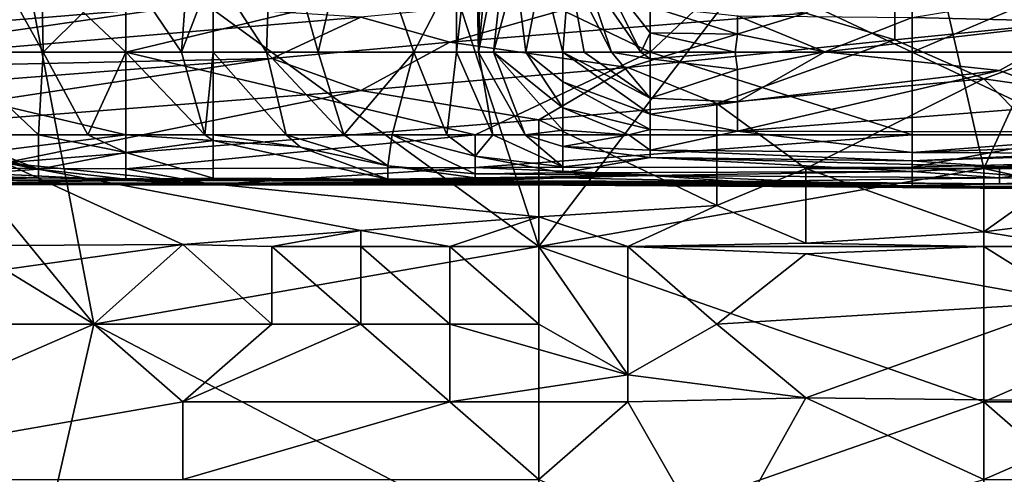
# Model space of a CAD drawing. Extents: x -161 to 11, y -10 to 160.
# Tile 423 of 499: x 0.8732 to 0.9226, y 0.1493 to 0.1721. Entities that reach past the tile are written whole.
import ezdxf

# ---------------------------------------------------------------- set-up
doc = ezdxf.new("R2010")
doc.units = 0
doc.header["$MEASUREMENT"] = 0
doc.layers.get('0').update_dxf_attribs({"linetype": 'CONTINUOUS'})

msp = doc.modelspace()

# ---------------------------------------------------------------- linework, layer by layer
for points in [[(0.896774, 0.195409, 0.176721), (0.896217, 0.170509, 0.184235), (0.896048, 0.178809, 0.184235)], [(0.896774, 0.195409, 0.176721), (0.89819, 0.191259, 0.169206), (0.896217, 0.170509, 0.184235)], [(0.897897, 0.178809, 0.172963), (0.896217, 0.170509, 0.184235), (0.89819, 0.191259, 0.169206)], [(0.890302, 0.188099, 0.267027), (0.899244, 0.160755, 0.266152), (0.872418, 0.180287, 0.267014)], [(0.917128, 0.184193, 0.266664), (0.899244, 0.160755, 0.266152), (0.890302, 0.188099, 0.267027)], [(0.872418, 0.180287, 0.267014), (0.876889, 0.156849, 0.2663), (0.854534, 0.184193, 0.267246)], [(0.876889, 0.156849, 0.2663), (0.863476, 0.156849, 0.266454), (0.854534, 0.184193, 0.267246)], [(0.921599, 0.164662, 0.265977), (0.899244, 0.160755, 0.266152), (0.917128, 0.184193, 0.266664)], [(0.930542, 0.184193, 0.266478), (0.921599, 0.164662, 0.265977), (0.917128, 0.184193, 0.266664)], [(0.939484, 0.160755, 0.265556), (0.921599, 0.164662, 0.265977), (0.930542, 0.184193, 0.266478)], [(0.869719, 0.178809, 0.21214), (0.874109, 0.182959, 0.210373), (0.874344, 0.170509, 0.210535)], [(0.878498, 0.174659, 0.208527), (0.874344, 0.170509, 0.210535), (0.874109, 0.182959, 0.210373)], [(0.899244, 0.160755, 0.266152), (0.876889, 0.156849, 0.2663), (0.872418, 0.180287, 0.267014)], [(0.874344, 0.170509, 0.210535), (0.869719, 0.170509, 0.212507), (0.869719, 0.178809, 0.21214)], [(0.885576, 0.170509, 0.20302), (0.882888, 0.174659, 0.205895), (0.885852, 0.178809, 0.20302)], [(0.885852, 0.178809, 0.20302), (0.888161, 0.170509, 0.199263), (0.885576, 0.170509, 0.20302)], [(0.888161, 0.170509, 0.199263), (0.885852, 0.178809, 0.20302), (0.890121, 0.178809, 0.195506)], [(0.890121, 0.178809, 0.195506), (0.892976, 0.170509, 0.191749), (0.888161, 0.170509, 0.199263)], [(0.890121, 0.178809, 0.195506), (0.895105, 0.174659, 0.187992), (0.892976, 0.170509, 0.191749)], [(0.895105, 0.174659, 0.187992), (0.896048, 0.178809, 0.184235), (0.89512, 0.170509, 0.187992)], [(0.896217, 0.170509, 0.184235), (0.89512, 0.170509, 0.187992), (0.896048, 0.178809, 0.184235)], [(0.897897, 0.178809, 0.172963), (0.896968, 0.170509, 0.180478), (0.896217, 0.170509, 0.184235)], [(0.898095, 0.174659, 0.172963), (0.896968, 0.170509, 0.180478), (0.897897, 0.178809, 0.172963)], [(0.912657, 0.172474, 0.392864), (0.917128, 0.171139, 0.389456), (0.917128, 0.175174, 0.397269)], [(0.917128, 0.175174, 0.397269), (0.917128, 0.171139, 0.389456), (0.930542, 0.172474, 0.38881)], [(0.860939, 0.170509, 0.268835), (0.878498, 0.170509, 0.268864), (0.874109, 0.174659, 0.26704)], [(0.865329, 0.174659, 0.267108), (0.860939, 0.170509, 0.268835), (0.874109, 0.174659, 0.26704)], [(0.874109, 0.174659, 0.26704), (0.878498, 0.170509, 0.268864), (0.878498, 0.17478, 0.266891)], [(0.878498, 0.170509, 0.208493), (0.874344, 0.170509, 0.210535), (0.878498, 0.174659, 0.208527)], [(0.878498, 0.17478, 0.266891), (0.878498, 0.170509, 0.268864), (0.896057, 0.17473, 0.266891)], [(0.904836, 0.170509, 0.268867), (0.896057, 0.17473, 0.266891), (0.878498, 0.170509, 0.268864)], [(0.881295, 0.170509, 0.206778), (0.878498, 0.170509, 0.208493), (0.878498, 0.174659, 0.208527)], [(0.881295, 0.170509, 0.206778), (0.878498, 0.174659, 0.208527), (0.881595, 0.174659, 0.206778)], [(0.881295, 0.170509, 0.206778), (0.881595, 0.174659, 0.206778), (0.882888, 0.174659, 0.205895)], [(0.882888, 0.174659, 0.205895), (0.882888, 0.170509, 0.205591), (0.881295, 0.170509, 0.206778)], [(0.885576, 0.170509, 0.20302), (0.882888, 0.170509, 0.205591), (0.882888, 0.174659, 0.205895)], [(0.89512, 0.170509, 0.187992), (0.892976, 0.170509, 0.191749), (0.895105, 0.174659, 0.187992)], [(0.896057, 0.17473, 0.266891), (0.904836, 0.170509, 0.268867), (0.904836, 0.174699, 0.266891)], [(0.898095, 0.174659, 0.172963), (0.898589, 0.170509, 0.172963), (0.896968, 0.170509, 0.180478)], [(0.898095, 0.174659, 0.172963), (0.899391, 0.174659, 0.165449), (0.898589, 0.170509, 0.172963)], [(0.899391, 0.174659, 0.165449), (0.900446, 0.170509, 0.164957), (0.898589, 0.170509, 0.172963)], [(0.900446, 0.170509, 0.164957), (0.899391, 0.174659, 0.165449), (0.900772, 0.174659, 0.157935)], [(0.900772, 0.174659, 0.157935), (0.901519, 0.170509, 0.161692), (0.900446, 0.170509, 0.164957)], [(0.901507, 0.174659, 0.154178), (0.902901, 0.170509, 0.157935), (0.900772, 0.174659, 0.157935)], [(0.902901, 0.170509, 0.157935), (0.901519, 0.170509, 0.161692), (0.900772, 0.174659, 0.157935)], [(0.902901, 0.170509, 0.157935), (0.901507, 0.174659, 0.154178), (0.904367, 0.170509, 0.154178)], [(0.902342, 0.174659, 0.150421), (0.904367, 0.170509, 0.154178), (0.901507, 0.174659, 0.154178)], [(0.904367, 0.170509, 0.154178), (0.902342, 0.174659, 0.150421), (0.904836, 0.171485, 0.150421)], [(0.904836, 0.172811, 0.146664), (0.904836, 0.171485, 0.150421), (0.902342, 0.174659, 0.150421)], [(0.909226, 0.174659, 0.266825), (0.904836, 0.174699, 0.266891), (0.904836, 0.170509, 0.268867)], [(0.918005, 0.170509, 0.268819), (0.909226, 0.174659, 0.266825), (0.904836, 0.170509, 0.268867)], [(0.918005, 0.170509, 0.268819), (0.918005, 0.17451, 0.266891), (0.909226, 0.174659, 0.266825)], [(0.926784, 0.174285, 0.266891), (0.918005, 0.17451, 0.266891), (0.918005, 0.170509, 0.268819)], [(0.918005, 0.172258, 0.142906), (0.931174, 0.174441, 0.131635), (0.926784, 0.172039, 0.142906)], [(0.935564, 0.170509, 0.26856), (0.926784, 0.174285, 0.266891), (0.918005, 0.170509, 0.268819)], [(0.872418, 0.17314, 0.405081), (0.850063, 0.170258, 0.401175), (0.88136, 0.172826, 0.401175)], [(0.903715, 0.173581, 0.397269), (0.890302, 0.172277, 0.397269), (0.894773, 0.171012, 0.393362)], [(0.903715, 0.173581, 0.397269), (0.894773, 0.171012, 0.393362), (0.912657, 0.172474, 0.392864)], [(0.859005, 0.169617, 0.397269), (0.88136, 0.172826, 0.401175), (0.850063, 0.170258, 0.401175)], [(0.88136, 0.172826, 0.401175), (0.859005, 0.169617, 0.397269), (0.890302, 0.172277, 0.397269)], [(0.909226, 0.171427, 0.146664), (0.904836, 0.171485, 0.150421), (0.904836, 0.172811, 0.146664)], [(0.904836, 0.172811, 0.146664), (0.909226, 0.172335, 0.142906), (0.909226, 0.171427, 0.146664)], [(0.859005, 0.169617, 0.397269), (0.885831, 0.170195, 0.393362), (0.890302, 0.172277, 0.397269)], [(0.890302, 0.172277, 0.397269), (0.885831, 0.170195, 0.393362), (0.894773, 0.171012, 0.393362)], [(0.894773, 0.171012, 0.393362), (0.903715, 0.169741, 0.389456), (0.912657, 0.172474, 0.392864)], [(0.917128, 0.171139, 0.389456), (0.912657, 0.172474, 0.392864), (0.903715, 0.169741, 0.389456)], [(0.918005, 0.172258, 0.142906), (0.913615, 0.170534, 0.150421), (0.909226, 0.172335, 0.142906)], [(0.909226, 0.171427, 0.146664), (0.909226, 0.172335, 0.142906), (0.913615, 0.170534, 0.150421)], [(0.926784, 0.172039, 0.142906), (0.913615, 0.170534, 0.150421), (0.918005, 0.172258, 0.142906)], [(0.930542, 0.172474, 0.38881), (0.917128, 0.171139, 0.389456), (0.921599, 0.169179, 0.38555)], [(0.921599, 0.169179, 0.38555), (0.930542, 0.167898, 0.381644), (0.930542, 0.172474, 0.38881)], [(0.913615, 0.170534, 0.150421), (0.926784, 0.172039, 0.142906), (0.922395, 0.169594, 0.154178)], [(0.922395, 0.169594, 0.154178), (0.926784, 0.172039, 0.142906), (0.926784, 0.167914, 0.161692)], [(0.903715, 0.169741, 0.389456), (0.908186, 0.167937, 0.38555), (0.917128, 0.171139, 0.389456)], [(0.904836, 0.171485, 0.150421), (0.904836, 0.170182, 0.154178), (0.904367, 0.170509, 0.154178)], [(0.904836, 0.171485, 0.150421), (0.909226, 0.171427, 0.146664), (0.909102, 0.170509, 0.150421)], [(0.909102, 0.170509, 0.150421), (0.904836, 0.170182, 0.154178), (0.904836, 0.171485, 0.150421)], [(0.921599, 0.169179, 0.38555), (0.917128, 0.171139, 0.389456), (0.908186, 0.167937, 0.38555)], [(0.909102, 0.170509, 0.150421), (0.909226, 0.171427, 0.146664), (0.913615, 0.170534, 0.150421)], [(0.885831, 0.170195, 0.393362), (0.890302, 0.168592, 0.389456), (0.894773, 0.171012, 0.393362)], [(0.903715, 0.169741, 0.389456), (0.894773, 0.171012, 0.393362), (0.890302, 0.168592, 0.389456)], [(0.859005, 0.169617, 0.397269), (0.854534, 0.167764, 0.393362), (0.885831, 0.170195, 0.393362)], [(0.854534, 0.167764, 0.393362), (0.859005, 0.166167, 0.389456), (0.885831, 0.170195, 0.393362)], [(0.885831, 0.170195, 0.393362), (0.859005, 0.166167, 0.389456), (0.890302, 0.168592, 0.389456)], [(0.878498, 0.166359, 0.268357), (0.860939, 0.170509, 0.268835), (0.860939, 0.166359, 0.268282)], [(0.878498, 0.166359, 0.268357), (0.878498, 0.170509, 0.268864), (0.860939, 0.170509, 0.268835)], [(0.869719, 0.170509, 0.212507), (0.874344, 0.170509, 0.210535), (0.874109, 0.166359, 0.211919)], [(0.874109, 0.166359, 0.211919), (0.869719, 0.166359, 0.213797), (0.869719, 0.170509, 0.212507)], [(0.876594, 0.166359, 0.210535), (0.874109, 0.166359, 0.211919), (0.874344, 0.170509, 0.210535)], [(0.874344, 0.170509, 0.210535), (0.878498, 0.170509, 0.208493), (0.876594, 0.166359, 0.210535)], [(0.878498, 0.170509, 0.208493), (0.878498, 0.166359, 0.209544), (0.876594, 0.166359, 0.210535)], [(0.896057, 0.166359, 0.268291), (0.878498, 0.170509, 0.268864), (0.878498, 0.166359, 0.268357)], [(0.878498, 0.166359, 0.209544), (0.878498, 0.170509, 0.208493), (0.882478, 0.166359, 0.206778)], [(0.882478, 0.166359, 0.206778), (0.878498, 0.170509, 0.208493), (0.881295, 0.170509, 0.206778)], [(0.878498, 0.170509, 0.268864), (0.896057, 0.166359, 0.268291), (0.904836, 0.170509, 0.268867)], [(0.882478, 0.166359, 0.206778), (0.881295, 0.170509, 0.206778), (0.882888, 0.170509, 0.205591)], [(0.882888, 0.170509, 0.205591), (0.882888, 0.166359, 0.206473), (0.882478, 0.166359, 0.206778)], [(0.882888, 0.166359, 0.206473), (0.882888, 0.170509, 0.205591), (0.886551, 0.166359, 0.20302)], [(0.882888, 0.170509, 0.205591), (0.885576, 0.170509, 0.20302), (0.886551, 0.166359, 0.20302)], [(0.885576, 0.170509, 0.20302), (0.889445, 0.166359, 0.199263), (0.886551, 0.166359, 0.20302)], [(0.888161, 0.170509, 0.199263), (0.889445, 0.166359, 0.199263), (0.885576, 0.170509, 0.20302)], [(0.888161, 0.170509, 0.199263), (0.892976, 0.170509, 0.191749), (0.889445, 0.166359, 0.199263)], [(0.892976, 0.170509, 0.191749), (0.891888, 0.166359, 0.195506), (0.889445, 0.166359, 0.199263)], [(0.894627, 0.166359, 0.191749), (0.891888, 0.166359, 0.195506), (0.892976, 0.170509, 0.191749)], [(0.892976, 0.170509, 0.191749), (0.89512, 0.170509, 0.187992), (0.894627, 0.166359, 0.191749)], [(0.89693, 0.166359, 0.187992), (0.894627, 0.166359, 0.191749), (0.89512, 0.170509, 0.187992)], [(0.896217, 0.170509, 0.184235), (0.89693, 0.166359, 0.187992), (0.89512, 0.170509, 0.187992)], [(0.918005, 0.166359, 0.268262), (0.904836, 0.170509, 0.268867), (0.896057, 0.166359, 0.268291)], [(0.896217, 0.170509, 0.184235), (0.898568, 0.166359, 0.184235), (0.89693, 0.166359, 0.187992)], [(0.896968, 0.170509, 0.180478), (0.898568, 0.166359, 0.184235), (0.896217, 0.170509, 0.184235)], [(0.898568, 0.166359, 0.184235), (0.896968, 0.170509, 0.180478), (0.900446, 0.166599, 0.176721)], [(0.900446, 0.167724, 0.172963), (0.900446, 0.166599, 0.176721), (0.896968, 0.170509, 0.180478)], [(0.896968, 0.170509, 0.180478), (0.898589, 0.170509, 0.172963), (0.900446, 0.167724, 0.172963)], [(0.900446, 0.169019, 0.169206), (0.900446, 0.167724, 0.172963), (0.898589, 0.170509, 0.172963)], [(0.898589, 0.170509, 0.172963), (0.900446, 0.170509, 0.164957), (0.900446, 0.169019, 0.169206)], [(0.901519, 0.170509, 0.161692), (0.904836, 0.168208, 0.161692), (0.900446, 0.170509, 0.164957)], [(0.900446, 0.169019, 0.169206), (0.900446, 0.170509, 0.164957), (0.904836, 0.167404, 0.165449)], [(0.900446, 0.170509, 0.164957), (0.904836, 0.168208, 0.161692), (0.904836, 0.167404, 0.165449)], [(0.902901, 0.170509, 0.157935), (0.904836, 0.168208, 0.161692), (0.901519, 0.170509, 0.161692)], [(0.904836, 0.168208, 0.161692), (0.902901, 0.170509, 0.157935), (0.904836, 0.170182, 0.154178)], [(0.904367, 0.170509, 0.154178), (0.904836, 0.170182, 0.154178), (0.902901, 0.170509, 0.157935)], [(0.904836, 0.170182, 0.154178), (0.909102, 0.170509, 0.150421), (0.909226, 0.169641, 0.154178)], [(0.904836, 0.170509, 0.268867), (0.918005, 0.166359, 0.268262), (0.918005, 0.170509, 0.268819)], [(0.904836, 0.170182, 0.154178), (0.909226, 0.169641, 0.154178), (0.904836, 0.168208, 0.161692)], [(0.913615, 0.170534, 0.150421), (0.909226, 0.169641, 0.154178), (0.909102, 0.170509, 0.150421)], [(0.922395, 0.169594, 0.154178), (0.909226, 0.168012, 0.161692), (0.913615, 0.170534, 0.150421)], [(0.909226, 0.169641, 0.154178), (0.913615, 0.170534, 0.150421), (0.909226, 0.168012, 0.161692)], [(0.918005, 0.170509, 0.268819), (0.926784, 0.166359, 0.268118), (0.935564, 0.170509, 0.26856)], [(0.926784, 0.166359, 0.268118), (0.918005, 0.170509, 0.268819), (0.918005, 0.166359, 0.268262)], [(0.899244, 0.167112, 0.38555), (0.903715, 0.169741, 0.389456), (0.890302, 0.168592, 0.389456)], [(0.903715, 0.169741, 0.389456), (0.899244, 0.167112, 0.38555), (0.908186, 0.167937, 0.38555)], [(0.909226, 0.169641, 0.154178), (0.909226, 0.168012, 0.161692), (0.904836, 0.168208, 0.161692)], [(0.908186, 0.167937, 0.38555), (0.912657, 0.164662, 0.380147), (0.921599, 0.169179, 0.38555)], [(0.909226, 0.166545, 0.169206), (0.922395, 0.169594, 0.154178), (0.926784, 0.167914, 0.161692)], [(0.909226, 0.168012, 0.161692), (0.922395, 0.169594, 0.154178), (0.909226, 0.166545, 0.169206)], [(0.912657, 0.164662, 0.380147), (0.92607, 0.164662, 0.37794), (0.921599, 0.169179, 0.38555)], [(0.921599, 0.169179, 0.38555), (0.92607, 0.164662, 0.37794), (0.930542, 0.167898, 0.381644)], [(0.900446, 0.169019, 0.169206), (0.904836, 0.166622, 0.169206), (0.900446, 0.167724, 0.172963)], [(0.900446, 0.169019, 0.169206), (0.904836, 0.167404, 0.165449), (0.904836, 0.166622, 0.169206)], [(0.890302, 0.168592, 0.389456), (0.859005, 0.166167, 0.389456), (0.872418, 0.164952, 0.38555)], [(0.890302, 0.168592, 0.389456), (0.872418, 0.164952, 0.38555), (0.899244, 0.167112, 0.38555)], [(0.904836, 0.167404, 0.165449), (0.904836, 0.168208, 0.161692), (0.909226, 0.168012, 0.161692)], [(0.899244, 0.167112, 0.38555), (0.908186, 0.162812, 0.377737), (0.908186, 0.167937, 0.38555)], [(0.900446, 0.166599, 0.176721), (0.900446, 0.167724, 0.172963), (0.903769, 0.166359, 0.172963)], [(0.903769, 0.166359, 0.172963), (0.900446, 0.167724, 0.172963), (0.904836, 0.166622, 0.169206)], [(0.904836, 0.167404, 0.165449), (0.909226, 0.168012, 0.161692), (0.909226, 0.166545, 0.169206)], [(0.908186, 0.162812, 0.377737), (0.912657, 0.164662, 0.380147), (0.908186, 0.167937, 0.38555)], [(0.926784, 0.167914, 0.161692), (0.931174, 0.166496, 0.169206), (0.909226, 0.166545, 0.169206)], [(0.909226, 0.166545, 0.169206), (0.904836, 0.166622, 0.169206), (0.904836, 0.167404, 0.165449)], [(0.872418, 0.164952, 0.38555), (0.899244, 0.162242, 0.377737), (0.899244, 0.167112, 0.38555)], [(0.899244, 0.167112, 0.38555), (0.899244, 0.162242, 0.377737), (0.908186, 0.162812, 0.377737)], [(0.865329, 0.164721, 0.266891), (0.878498, 0.166359, 0.268357), (0.860939, 0.166359, 0.268282)], [(0.878498, 0.16466, 0.266891), (0.878498, 0.166359, 0.268357), (0.865329, 0.164721, 0.266891)], [(0.869719, 0.166359, 0.213797), (0.874109, 0.166359, 0.211919), (0.874109, 0.164639, 0.214292)], [(0.869719, 0.165863, 0.214292), (0.869719, 0.166359, 0.213797), (0.874109, 0.164639, 0.214292)], [(0.874109, 0.164639, 0.214292), (0.874109, 0.166359, 0.211919), (0.878498, 0.165476, 0.210535)], [(0.878498, 0.165476, 0.210535), (0.874109, 0.166359, 0.211919), (0.876594, 0.166359, 0.210535)], [(0.876594, 0.166359, 0.210535), (0.878498, 0.166359, 0.209544), (0.878498, 0.165476, 0.210535)], [(0.878498, 0.165476, 0.210535), (0.878498, 0.166359, 0.209544), (0.882888, 0.166075, 0.206778)], [(0.882888, 0.166075, 0.206778), (0.878498, 0.166359, 0.209544), (0.882478, 0.166359, 0.206778)], [(0.896057, 0.166359, 0.268291), (0.878498, 0.166359, 0.268357), (0.878498, 0.16466, 0.266891)], [(0.896057, 0.164721, 0.266891), (0.896057, 0.166359, 0.268291), (0.878498, 0.16466, 0.266891)], [(0.882478, 0.166359, 0.206778), (0.882888, 0.166359, 0.206473), (0.882888, 0.166075, 0.206778)], [(0.882888, 0.166075, 0.206778), (0.882888, 0.166359, 0.206473), (0.887277, 0.165734, 0.20302)], [(0.882888, 0.166359, 0.206473), (0.886551, 0.166359, 0.20302), (0.887277, 0.165734, 0.20302)], [(0.887277, 0.165734, 0.20302), (0.886551, 0.166359, 0.20302), (0.891667, 0.164812, 0.199263)], [(0.889445, 0.166359, 0.199263), (0.891667, 0.164812, 0.199263), (0.886551, 0.166359, 0.20302)], [(0.891888, 0.166359, 0.195506), (0.891667, 0.164812, 0.199263), (0.889445, 0.166359, 0.199263)], [(0.891888, 0.166359, 0.195506), (0.896057, 0.1644, 0.195506), (0.891667, 0.164812, 0.199263)], [(0.896057, 0.1644, 0.195506), (0.891888, 0.166359, 0.195506), (0.896057, 0.165295, 0.191749)], [(0.891888, 0.166359, 0.195506), (0.894627, 0.166359, 0.191749), (0.896057, 0.165295, 0.191749)], [(0.896057, 0.165295, 0.191749), (0.894627, 0.166359, 0.191749), (0.89693, 0.166359, 0.187992)], [(0.896057, 0.165295, 0.191749), (0.89693, 0.166359, 0.187992), (0.900446, 0.164748, 0.187992)], [(0.918005, 0.166359, 0.268262), (0.896057, 0.166359, 0.268291), (0.896057, 0.164721, 0.266891)], [(0.918005, 0.164734, 0.266891), (0.918005, 0.166359, 0.268262), (0.896057, 0.164721, 0.266891)], [(0.898568, 0.166359, 0.184235), (0.900446, 0.164748, 0.187992), (0.89693, 0.166359, 0.187992)], [(0.900446, 0.166599, 0.176721), (0.900446, 0.165768, 0.180478), (0.898568, 0.166359, 0.184235)], [(0.900446, 0.164748, 0.187992), (0.898568, 0.166359, 0.184235), (0.900446, 0.165768, 0.180478)], [(0.903769, 0.166359, 0.172963), (0.900446, 0.165768, 0.180478), (0.900446, 0.166599, 0.176721)], [(0.904836, 0.165595, 0.176721), (0.900446, 0.165768, 0.180478), (0.903769, 0.166359, 0.172963)], [(0.903769, 0.166359, 0.172963), (0.904836, 0.166622, 0.169206), (0.904836, 0.165595, 0.176721)], [(0.904836, 0.166622, 0.169206), (0.909226, 0.166545, 0.169206), (0.904836, 0.165595, 0.176721)], [(0.918005, 0.165475, 0.176721), (0.904836, 0.165595, 0.176721), (0.909226, 0.166545, 0.169206)], [(0.918005, 0.165475, 0.176721), (0.909226, 0.166545, 0.169206), (0.931174, 0.166496, 0.169206)], [(0.931174, 0.166496, 0.169206), (0.931174, 0.165937, 0.172963), (0.918005, 0.165475, 0.176721)], [(0.926784, 0.166359, 0.268118), (0.918005, 0.166359, 0.268262), (0.918005, 0.164734, 0.266891)], [(0.926784, 0.166359, 0.268118), (0.918005, 0.164734, 0.266891), (0.931174, 0.165065, 0.266891)], [(0.869719, 0.16431, 0.218049), (0.869719, 0.165863, 0.214292), (0.874109, 0.164639, 0.214292)], [(0.878498, 0.165476, 0.210535), (0.882888, 0.166075, 0.206778), (0.882888, 0.164185, 0.210535)], [(0.882888, 0.164185, 0.210535), (0.882888, 0.166075, 0.206778), (0.891667, 0.164136, 0.20302)], [(0.882888, 0.166075, 0.206778), (0.887277, 0.165734, 0.20302), (0.891667, 0.164136, 0.20302)], [(0.891667, 0.164136, 0.20302), (0.887277, 0.165734, 0.20302), (0.891667, 0.164812, 0.199263)], [(0.900446, 0.165768, 0.180478), (0.904836, 0.165225, 0.180478), (0.900446, 0.164748, 0.187992)], [(0.904836, 0.165225, 0.180478), (0.900446, 0.165768, 0.180478), (0.904836, 0.165595, 0.176721)], [(0.926784, 0.165446, 0.176721), (0.918005, 0.165475, 0.176721), (0.931174, 0.165937, 0.172963)], [(0.874109, 0.164639, 0.214292), (0.878498, 0.165476, 0.210535), (0.878498, 0.16414, 0.214292)], [(0.882888, 0.164185, 0.210535), (0.878498, 0.16414, 0.214292), (0.878498, 0.165476, 0.210535)], [(0.896057, 0.1644, 0.195506), (0.896057, 0.165295, 0.191749), (0.900446, 0.164455, 0.191749)], [(0.900446, 0.164455, 0.191749), (0.896057, 0.165295, 0.191749), (0.900446, 0.164748, 0.187992)], [(0.900446, 0.164455, 0.191749), (0.904836, 0.165225, 0.180478), (0.918005, 0.164526, 0.187992)], [(0.900446, 0.164748, 0.187992), (0.904836, 0.165225, 0.180478), (0.900446, 0.164455, 0.191749)], [(0.918005, 0.165061, 0.180478), (0.904836, 0.165225, 0.180478), (0.904836, 0.165595, 0.176721)], [(0.918005, 0.165475, 0.176721), (0.918005, 0.165061, 0.180478), (0.904836, 0.165595, 0.176721)], [(0.918005, 0.164526, 0.187992), (0.904836, 0.165225, 0.180478), (0.922395, 0.164753, 0.184235)], [(0.904836, 0.165225, 0.180478), (0.918005, 0.165061, 0.180478), (0.922395, 0.164753, 0.184235)], [(0.922395, 0.164753, 0.184235), (0.918005, 0.165061, 0.180478), (0.931174, 0.165491, 0.176721)], [(0.926784, 0.165446, 0.176721), (0.931174, 0.165491, 0.176721), (0.918005, 0.165061, 0.180478)], [(0.918005, 0.165061, 0.180478), (0.918005, 0.165475, 0.176721), (0.926784, 0.165446, 0.176721)], [(0.931174, 0.165491, 0.176721), (0.926784, 0.164947, 0.184235), (0.922395, 0.164753, 0.184235)], [(0.865329, 0.164721, 0.266891), (0.85655, 0.163933, 0.263134), (0.882888, 0.163858, 0.263134)], [(0.872418, 0.164952, 0.38555), (0.863476, 0.160755, 0.379312), (0.88136, 0.160852, 0.377737)], [(0.882888, 0.163858, 0.263134), (0.878498, 0.16466, 0.266891), (0.865329, 0.164721, 0.266891)], [(0.872418, 0.164952, 0.38555), (0.88136, 0.160852, 0.377737), (0.890302, 0.161559, 0.377737)], [(0.872418, 0.164952, 0.38555), (0.890302, 0.161559, 0.377737), (0.899244, 0.162242, 0.377737)], [(0.878498, 0.16466, 0.266891), (0.882888, 0.163858, 0.263134), (0.896057, 0.164721, 0.266891)], [(0.882888, 0.163858, 0.263134), (0.896057, 0.163877, 0.263134), (0.896057, 0.164721, 0.266891)], [(0.891667, 0.164136, 0.20302), (0.891667, 0.164812, 0.199263), (0.896057, 0.164198, 0.199263)], [(0.896057, 0.164198, 0.199263), (0.891667, 0.164812, 0.199263), (0.896057, 0.1644, 0.195506)], [(0.918005, 0.163774, 0.263134), (0.918005, 0.164734, 0.266891), (0.896057, 0.164721, 0.266891)], [(0.896057, 0.164721, 0.266891), (0.896057, 0.163877, 0.263134), (0.918005, 0.163774, 0.263134)], [(0.931174, 0.163641, 0.263134), (0.931174, 0.165065, 0.266891), (0.918005, 0.164734, 0.266891)], [(0.922395, 0.164753, 0.184235), (0.922395, 0.1642, 0.195506), (0.918005, 0.164526, 0.187992)], [(0.918005, 0.164734, 0.266891), (0.918005, 0.163774, 0.263134), (0.931174, 0.163641, 0.263134)], [(0.922395, 0.164753, 0.184235), (0.926784, 0.164947, 0.184235), (0.926784, 0.164732, 0.187992)], [(0.922395, 0.164753, 0.184235), (0.926784, 0.164732, 0.187992), (0.922395, 0.1642, 0.195506)], [(0.922395, 0.1642, 0.195506), (0.926784, 0.164732, 0.187992), (0.926784, 0.164108, 0.199263)], [(0.865329, 0.164257, 0.221806), (0.869719, 0.16431, 0.218049), (0.874109, 0.164204, 0.218049)], [(0.865329, 0.164257, 0.221806), (0.874109, 0.164204, 0.218049), (0.869719, 0.164081, 0.22932)], [(0.869719, 0.16431, 0.218049), (0.874109, 0.164639, 0.214292), (0.874109, 0.164204, 0.218049)], [(0.882888, 0.164124, 0.218049), (0.869719, 0.164081, 0.22932), (0.874109, 0.164204, 0.218049)], [(0.874109, 0.164204, 0.218049), (0.874109, 0.164639, 0.214292), (0.878498, 0.16414, 0.214292)], [(0.882888, 0.164124, 0.218049), (0.874109, 0.164204, 0.218049), (0.882888, 0.164109, 0.214292)], [(0.874109, 0.164204, 0.218049), (0.878498, 0.16414, 0.214292), (0.882888, 0.164109, 0.214292)], [(0.891667, 0.164136, 0.20302), (0.896057, 0.164198, 0.199263), (0.891667, 0.164049, 0.206778)], [(0.891667, 0.164049, 0.206778), (0.896057, 0.164198, 0.199263), (0.900446, 0.164194, 0.20302)], [(0.896057, 0.1644, 0.195506), (0.900446, 0.164455, 0.191749), (0.904836, 0.164326, 0.195506)], [(0.896057, 0.164198, 0.199263), (0.896057, 0.1644, 0.195506), (0.904836, 0.164326, 0.195506)], [(0.904836, 0.164326, 0.195506), (0.900446, 0.164194, 0.20302), (0.896057, 0.164198, 0.199263)], [(0.899244, 0.160755, 0.266152), (0.921599, 0.164662, 0.265977), (0.921599, 0.152943, 0.265639)], [(0.904836, 0.164326, 0.195506), (0.900446, 0.164455, 0.191749), (0.918005, 0.164526, 0.187992)], [(0.900446, 0.164194, 0.20302), (0.904836, 0.164326, 0.195506), (0.909226, 0.164022, 0.206778)], [(0.904836, 0.164326, 0.195506), (0.918005, 0.164526, 0.187992), (0.922395, 0.1642, 0.195506)], [(0.909226, 0.164022, 0.206778), (0.904836, 0.164326, 0.195506), (0.922395, 0.1642, 0.195506)], [(0.908186, 0.162812, 0.377737), (0.912657, 0.160919, 0.373831), (0.912657, 0.164662, 0.380147)], [(0.909226, 0.164022, 0.206778), (0.922395, 0.1642, 0.195506), (0.922395, 0.163899, 0.210535)], [(0.912657, 0.164662, 0.380147), (0.921599, 0.16149, 0.373831), (0.92607, 0.164662, 0.37794)], [(0.921599, 0.16149, 0.373831), (0.912657, 0.164662, 0.380147), (0.912657, 0.160919, 0.373831)], [(0.921599, 0.16149, 0.373831), (0.92607, 0.162053, 0.373831), (0.92607, 0.164662, 0.37794)], [(0.939484, 0.160755, 0.265556), (0.921599, 0.152943, 0.265639), (0.921599, 0.164662, 0.265977)], [(0.922395, 0.163899, 0.210535), (0.931174, 0.164256, 0.199263), (0.931174, 0.16372, 0.214292)], [(0.922395, 0.163899, 0.210535), (0.926784, 0.164108, 0.199263), (0.931174, 0.164256, 0.199263)], [(0.922395, 0.1642, 0.195506), (0.926784, 0.164108, 0.199263), (0.922395, 0.163899, 0.210535)], [(0.878498, 0.163845, 0.25562), (0.882888, 0.163858, 0.263134), (0.85655, 0.163933, 0.263134)], [(0.860939, 0.163894, 0.251863), (0.878498, 0.163845, 0.25562), (0.85655, 0.163933, 0.263134)], [(0.869719, 0.16394, 0.240592), (0.878498, 0.163845, 0.25562), (0.860939, 0.163894, 0.251863)], [(0.882888, 0.164124, 0.218049), (0.878498, 0.164067, 0.22932), (0.869719, 0.164081, 0.22932)], [(0.869719, 0.164081, 0.22932), (0.878498, 0.164067, 0.22932), (0.869719, 0.16394, 0.240592)], [(0.878498, 0.164067, 0.22932), (0.882888, 0.163931, 0.236834), (0.869719, 0.16394, 0.240592)], [(0.882888, 0.163931, 0.236834), (0.882888, 0.163862, 0.244349), (0.869719, 0.16394, 0.240592)], [(0.878498, 0.163845, 0.25562), (0.869719, 0.16394, 0.240592), (0.882888, 0.163862, 0.244349)], [(0.882888, 0.164185, 0.210535), (0.882888, 0.164109, 0.214292), (0.878498, 0.16414, 0.214292)], [(0.878498, 0.164067, 0.22932), (0.882888, 0.164124, 0.218049), (0.896057, 0.164052, 0.218049)], [(0.882888, 0.163931, 0.236834), (0.878498, 0.164067, 0.22932), (0.900446, 0.164012, 0.225563)], [(0.878498, 0.164067, 0.22932), (0.896057, 0.164052, 0.218049), (0.900446, 0.164012, 0.225563)], [(0.878498, 0.163845, 0.25562), (0.882888, 0.163862, 0.244349), (0.887277, 0.163852, 0.248106)], [(0.882888, 0.163858, 0.263134), (0.878498, 0.163845, 0.25562), (0.887277, 0.163852, 0.248106)], [(0.882888, 0.164109, 0.214292), (0.882888, 0.164185, 0.210535), (0.891667, 0.164049, 0.206778)], [(0.891667, 0.164049, 0.206778), (0.882888, 0.164185, 0.210535), (0.891667, 0.164136, 0.20302)], [(0.882888, 0.164124, 0.218049), (0.882888, 0.164109, 0.214292), (0.887277, 0.164108, 0.214292)], [(0.882888, 0.164124, 0.218049), (0.887277, 0.164108, 0.214292), (0.896057, 0.164052, 0.218049)], [(0.882888, 0.164109, 0.214292), (0.891667, 0.164049, 0.206778), (0.887277, 0.164108, 0.214292)], [(0.882888, 0.163931, 0.236834), (0.900446, 0.164012, 0.225563), (0.896057, 0.163974, 0.233077)], [(0.882888, 0.163862, 0.244349), (0.896057, 0.163974, 0.233077), (0.887277, 0.163852, 0.248106)], [(0.882888, 0.163862, 0.244349), (0.882888, 0.163931, 0.236834), (0.896057, 0.163974, 0.233077)], [(0.887277, 0.163852, 0.248106), (0.896057, 0.163877, 0.263134), (0.882888, 0.163858, 0.263134)], [(0.887277, 0.164108, 0.214292), (0.891667, 0.164049, 0.206778), (0.900446, 0.164194, 0.20302)], [(0.900446, 0.164194, 0.20302), (0.896057, 0.164052, 0.218049), (0.887277, 0.164108, 0.214292)], [(0.887277, 0.163852, 0.248106), (0.896057, 0.163974, 0.233077), (0.900446, 0.163925, 0.240592)], [(0.887277, 0.163852, 0.248106), (0.900446, 0.163925, 0.240592), (0.900446, 0.163833, 0.251863)], [(0.887277, 0.163852, 0.248106), (0.900446, 0.163833, 0.251863), (0.896057, 0.163877, 0.263134)], [(0.900446, 0.164194, 0.20302), (0.909226, 0.164022, 0.206778), (0.896057, 0.164052, 0.218049)], [(0.900446, 0.164012, 0.225563), (0.896057, 0.164052, 0.218049), (0.909226, 0.163952, 0.214292)], [(0.909226, 0.163952, 0.214292), (0.896057, 0.164052, 0.218049), (0.909226, 0.164022, 0.206778)], [(0.900446, 0.164012, 0.225563), (0.904836, 0.163953, 0.233077), (0.896057, 0.163974, 0.233077)], [(0.896057, 0.163974, 0.233077), (0.904836, 0.163953, 0.233077), (0.900446, 0.163925, 0.240592)], [(0.900446, 0.163833, 0.251863), (0.918005, 0.163774, 0.263134), (0.896057, 0.163877, 0.263134)], [(0.909226, 0.163952, 0.214292), (0.904836, 0.163953, 0.233077), (0.900446, 0.164012, 0.225563)], [(0.900446, 0.163925, 0.240592), (0.904836, 0.163953, 0.233077), (0.918005, 0.163801, 0.233077)], [(0.913615, 0.163742, 0.25562), (0.900446, 0.163925, 0.240592), (0.913615, 0.163804, 0.244349)], [(0.913615, 0.163804, 0.244349), (0.900446, 0.163925, 0.240592), (0.918005, 0.163801, 0.233077)], [(0.900446, 0.163925, 0.240592), (0.913615, 0.163742, 0.25562), (0.900446, 0.163833, 0.251863)], [(0.913615, 0.163742, 0.25562), (0.918005, 0.163774, 0.263134), (0.900446, 0.163833, 0.251863)], [(0.918005, 0.163801, 0.233077), (0.904836, 0.163953, 0.233077), (0.918005, 0.163791, 0.22932)], [(0.918005, 0.163791, 0.22932), (0.904836, 0.163953, 0.233077), (0.909226, 0.163952, 0.214292)], [(0.909226, 0.163952, 0.214292), (0.909226, 0.164022, 0.206778), (0.922395, 0.163899, 0.210535)], [(0.922395, 0.163899, 0.210535), (0.918005, 0.163791, 0.22932), (0.909226, 0.163952, 0.214292)], [(0.913615, 0.163742, 0.25562), (0.913615, 0.163804, 0.244349), (0.926784, 0.16366, 0.240592)], [(0.913615, 0.163804, 0.244349), (0.918005, 0.163801, 0.233077), (0.926784, 0.16366, 0.240592)], [(0.918005, 0.163774, 0.263134), (0.913615, 0.163742, 0.25562), (0.931174, 0.163606, 0.251863)], [(0.931174, 0.163606, 0.251863), (0.913615, 0.163742, 0.25562), (0.926784, 0.16366, 0.240592)], [(0.918005, 0.163791, 0.22932), (0.922395, 0.163899, 0.210535), (0.931174, 0.16372, 0.214292)], [(0.926784, 0.16366, 0.240592), (0.918005, 0.163801, 0.233077), (0.926784, 0.163704, 0.22932)], [(0.918005, 0.163801, 0.233077), (0.918005, 0.163791, 0.22932), (0.926784, 0.163704, 0.22932)], [(0.918005, 0.163791, 0.22932), (0.931174, 0.163578, 0.221806), (0.926784, 0.163704, 0.22932)], [(0.931174, 0.16372, 0.214292), (0.931174, 0.163578, 0.221806), (0.918005, 0.163791, 0.22932)], [(0.931174, 0.163641, 0.263134), (0.918005, 0.163774, 0.263134), (0.931174, 0.163606, 0.251863)], [(0.899244, 0.162242, 0.377737), (0.903715, 0.160755, 0.373955), (0.908186, 0.162812, 0.377737)], [(0.912657, 0.160919, 0.373831), (0.908186, 0.162812, 0.377737), (0.903715, 0.160755, 0.373955)], [(0.890302, 0.161559, 0.377737), (0.894773, 0.160755, 0.375204), (0.899244, 0.162242, 0.377737)], [(0.894773, 0.160755, 0.375204), (0.899244, 0.160755, 0.374389), (0.899244, 0.162242, 0.377737)], [(0.903715, 0.160755, 0.373955), (0.899244, 0.162242, 0.377737), (0.899244, 0.160755, 0.374389)], [(0.921599, 0.16149, 0.373831), (0.92607, 0.160755, 0.36997), (0.92607, 0.162053, 0.373831)], [(0.885831, 0.160755, 0.377024), (0.890302, 0.161559, 0.377737), (0.88136, 0.160852, 0.377737)], [(0.885831, 0.160755, 0.377024), (0.890302, 0.160755, 0.376143), (0.890302, 0.161559, 0.377737)], [(0.890302, 0.161559, 0.377737), (0.890302, 0.160755, 0.376143), (0.894773, 0.160755, 0.375204)], [(0.921599, 0.160755, 0.371178), (0.921599, 0.16149, 0.373831), (0.912657, 0.160919, 0.373831)], [(0.921599, 0.16149, 0.373831), (0.921599, 0.160755, 0.371178), (0.92607, 0.160755, 0.36997)], [(0.872418, 0.159596, 0.377737), (0.88136, 0.160852, 0.377737), (0.863476, 0.160755, 0.379312)], [(0.872418, 0.159596, 0.377737), (0.876889, 0.156849, 0.376759), (0.88136, 0.160852, 0.377737)], [(0.876889, 0.156849, 0.376759), (0.885831, 0.156849, 0.376809), (0.88136, 0.160852, 0.377737)], [(0.899244, 0.160755, 0.266152), (0.899244, 0.14513, 0.265824), (0.876889, 0.156849, 0.2663)], [(0.885831, 0.160755, 0.377024), (0.88136, 0.160852, 0.377737), (0.885831, 0.156849, 0.376809)], [(0.890302, 0.156849, 0.376821), (0.890302, 0.160755, 0.376143), (0.885831, 0.160755, 0.377024)], [(0.885831, 0.160755, 0.377024), (0.885831, 0.156849, 0.376809), (0.890302, 0.156849, 0.376821)], [(0.894773, 0.156849, 0.376704), (0.894773, 0.160755, 0.375204), (0.890302, 0.160755, 0.376143)], [(0.890302, 0.160755, 0.376143), (0.890302, 0.156849, 0.376821), (0.894773, 0.156849, 0.376704)], [(0.899244, 0.156849, 0.376551), (0.894773, 0.160755, 0.375204), (0.894773, 0.156849, 0.376704)], [(0.899244, 0.156849, 0.376551), (0.899244, 0.160755, 0.374389), (0.894773, 0.160755, 0.375204)], [(0.903715, 0.160755, 0.373955), (0.899244, 0.160755, 0.374389), (0.903715, 0.154301, 0.377737)], [(0.903715, 0.154301, 0.377737), (0.899244, 0.160755, 0.374389), (0.899244, 0.156849, 0.376551)], [(0.921599, 0.152943, 0.265639), (0.899244, 0.14513, 0.265824), (0.899244, 0.160755, 0.266152)], [(0.912657, 0.160919, 0.373831), (0.903715, 0.160755, 0.373955), (0.921599, 0.160755, 0.371178)], [(0.921599, 0.160755, 0.371178), (0.903715, 0.160755, 0.373955), (0.912657, 0.160387, 0.373831)], [(0.908186, 0.156849, 0.375984), (0.903715, 0.160755, 0.373955), (0.903715, 0.154301, 0.377737)], [(0.908186, 0.156849, 0.375984), (0.912657, 0.160387, 0.373831), (0.903715, 0.160755, 0.373955)], [(0.921599, 0.160755, 0.371178), (0.912657, 0.160387, 0.373831), (0.92607, 0.15796, 0.373831)], [(0.921599, 0.160755, 0.371178), (0.92607, 0.15796, 0.373831), (0.92607, 0.160755, 0.36997)], [(0.939484, 0.160755, 0.265556), (0.939484, 0.152943, 0.265389), (0.921599, 0.152943, 0.265639)], [(0.92607, 0.15796, 0.373831), (0.912657, 0.160387, 0.373831), (0.908186, 0.156849, 0.375984)], [(0.859005, 0.156849, 0.377026), (0.876889, 0.156849, 0.376759), (0.872418, 0.159596, 0.377737)], [(0.912657, 0.153152, 0.377737), (0.92607, 0.15796, 0.373831), (0.908186, 0.156849, 0.375984)], [(0.912657, 0.153152, 0.377737), (0.930542, 0.152943, 0.376143), (0.92607, 0.15796, 0.373831)], [(0.88136, 0.152943, 0.378691), (0.876889, 0.156849, 0.376759), (0.859005, 0.149037, 0.379959)], [(0.876889, 0.156849, 0.376759), (0.859005, 0.156849, 0.377026), (0.859005, 0.149037, 0.379959)], [(0.876889, 0.156849, 0.2663), (0.872418, 0.137318, 0.266096), (0.863476, 0.156849, 0.266454)], [(0.872418, 0.137318, 0.266096), (0.876889, 0.156849, 0.2663), (0.899244, 0.14513, 0.265824)], [(0.876889, 0.156849, 0.376759), (0.88136, 0.152943, 0.378691), (0.885831, 0.156849, 0.376809)], [(0.88136, 0.152943, 0.378691), (0.894773, 0.152943, 0.378665), (0.890302, 0.156849, 0.376821)], [(0.88136, 0.152943, 0.378691), (0.890302, 0.156849, 0.376821), (0.885831, 0.156849, 0.376809)], [(0.890302, 0.156849, 0.376821), (0.894773, 0.152943, 0.378665), (0.894773, 0.156849, 0.376704)], [(0.903715, 0.154301, 0.377737), (0.899244, 0.156849, 0.376551), (0.894773, 0.156849, 0.376704)], [(0.903715, 0.154301, 0.377737), (0.894773, 0.156849, 0.376704), (0.894773, 0.152943, 0.378665)], [(0.912657, 0.153152, 0.377737), (0.908186, 0.156849, 0.375984), (0.903715, 0.154301, 0.377737)], [(0.903715, 0.152943, 0.378348), (0.903715, 0.154301, 0.377737), (0.894773, 0.152943, 0.378665)], [(0.912657, 0.153152, 0.377737), (0.903715, 0.154301, 0.377737), (0.903715, 0.152943, 0.378348)], [(0.88136, 0.149037, 0.379995), (0.88136, 0.152943, 0.378691), (0.859005, 0.149037, 0.379959)], [(0.899244, 0.149037, 0.379733), (0.894773, 0.152943, 0.378665), (0.88136, 0.149037, 0.379995)], [(0.894773, 0.152943, 0.378665), (0.88136, 0.152943, 0.378691), (0.88136, 0.149037, 0.379995)], [(0.894773, 0.152943, 0.378665), (0.899244, 0.149037, 0.379733), (0.903715, 0.152943, 0.378348)], [(0.908186, 0.14513, 0.380328), (0.903715, 0.152943, 0.378348), (0.899244, 0.149037, 0.379733)], [(0.921599, 0.152943, 0.265639), (0.921599, 0.141224, 0.265471), (0.899244, 0.14513, 0.265824)], [(0.903715, 0.152943, 0.378348), (0.908186, 0.14513, 0.380328), (0.912657, 0.153152, 0.377737)], [(0.912657, 0.153152, 0.377737), (0.908186, 0.14513, 0.380328), (0.921599, 0.149037, 0.378421)], [(0.912657, 0.153152, 0.377737), (0.921599, 0.149037, 0.378421), (0.930542, 0.152943, 0.376143)], [(0.921599, 0.152943, 0.265639), (0.939484, 0.152943, 0.265389), (0.935013, 0.141224, 0.265313)], [(0.939484, 0.149037, 0.376505), (0.930542, 0.152943, 0.376143), (0.921599, 0.149037, 0.378421)], [(0.935013, 0.141224, 0.265313), (0.921599, 0.141224, 0.265471), (0.921599, 0.152943, 0.265639)]]:
    msp.add_3dface(points)

doc.saveas('drawing.dxf')
